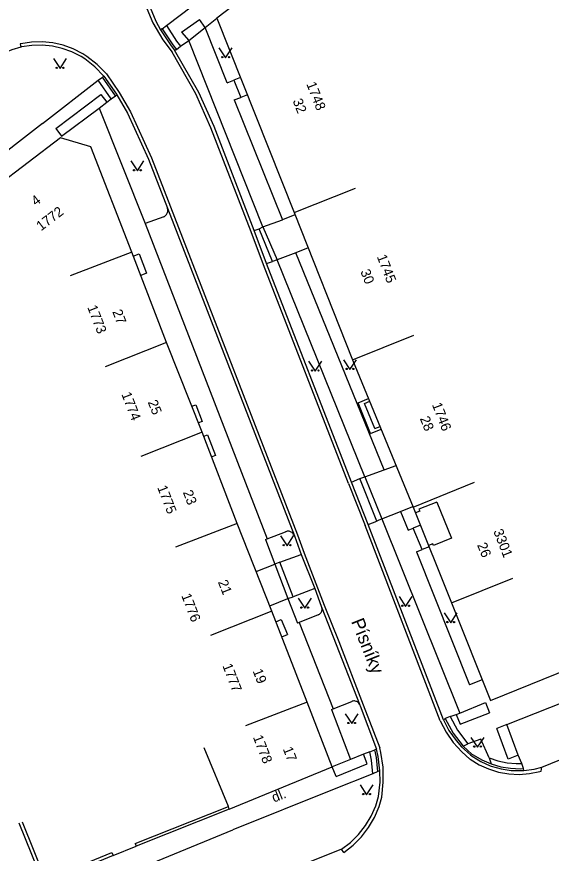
# Model space of a CAD drawing. Extents: x -584400 to -581602, y -1210894 to -1208793.
# Drawn here: x -582510.6 to -582470.2, y -1209323.7 to -1209260.4 of the extents above; entities that cross this region are included whole.
import ezdxf

# ---------------------------------------------------------------- set-up
doc = ezdxf.new("R2010")
doc.units = 0
for name, color, linetype in [('BUDOVY_MĚŘ', 7, 'Continuous'), ('NÁZVY_ULIC_TOK_SMĚR', 7, 'Continuous'), ('POMOC_POPIS', 7, 'Continuous'), ('ROZHRANÍ_PLOCH', 7, 'Continuous'), ('ZN_DOPLŇKOVÉ', 7, 'Continuous'), ('ZN_KULTUR', 7, 'Continuous'), ('Č_POPIS_EVID', 7, 'Continuous')]:
    doc.layers.add(name, color=color, linetype=linetype)

msp = doc.modelspace()

# ---------------------------------------------------------------- linework, layer by layer
at = {"layer": 'BUDOVY_MĚŘ'}
for points in [[(-582488.06, -1209254.83), (-582495.44, -1209260.47), (-582489.61, -1209275.17)], [(-582501.89, -1209278.17), (-582504.99, -1209270.22), (-582507.27, -1209269.53), (-582514.65, -1209275.14), (-582514.53, -1209275.3), (-582511.63, -1209279.12)], [(-582489.61, -1209275.17), (-582484.96, -1209273.33)], [(-582489.61, -1209275.17), (-582485.18, -1209286.32)], [(-582501.89, -1209278.17), (-582506.55, -1209279.97)], [(-582499.25, -1209285.01), (-582501.89, -1209278.17)], [(-582485.18, -1209286.32), (-582480.54, -1209284.47)], [(-582499.25, -1209285.01), (-582503.9, -1209286.86)], [(-582496.55, -1209291.81), (-582499.25, -1209285.01)], [(-582485.18, -1209286.32), (-582480.6, -1209297.48)], [(-582496.55, -1209291.81), (-582501.2, -1209293.65)], [(-582493.9, -1209298.73), (-582496.55, -1209291.81)], [(-582480.6, -1209297.48), (-582475.97, -1209295.58)], [(-582480.6, -1209297.48), (-582477.69, -1209304.72)], [(-582493.9, -1209298.73), (-582498.57, -1209300.52)], [(-582491.29, -1209305.36), (-582493.9, -1209298.73)], [(-582477.69, -1209304.72), (-582474.74, -1209312.12), (-582453.66, -1209303.57), (-582455.54, -1209298.94)], [(-582477.69, -1209304.72), (-582473.05, -1209302.86)], [(-582491.29, -1209305.36), (-582495.94, -1209307.19)], [(-582488.63, -1209312.24), (-582491.29, -1209305.36)], [(-582494.51, -1209320.33), (-582486.72, -1209317.14), (-582488.63, -1209312.24)], [(-582488.63, -1209312.24), (-582493.29, -1209314.04)], [(-582494.51, -1209320.33), (-582494.58, -1209320.15), (-582496.41, -1209315.71)]]:
    msp.add_lwpolyline(points, dxfattribs=at)
at = {"layer": 'ROZHRANÍ_PLOCH'}
for points in [[(-582499.27, -1209261.03), (-582496.35, -1209258.8), (-582488.02, -1209252.37)], [(-582499.98, -1209254.86), (-582500.36, -1209255.51), (-582500.66, -1209256.2), (-582500.86, -1209256.92), (-582500.98, -1209257.67), (-582501, -1209258.42), (-582500.92, -1209259.17), (-582500.87, -1209259.44), (-582500.29, -1209260.81), (-582499.54, -1209262.1), (-582498.84, -1209263.05)], [(-582499.78, -1209254.99), (-582500.08, -1209255.47), (-582500.38, -1209256.12), (-582500.59, -1209256.8), (-582500.72, -1209257.51), (-582500.76, -1209258.23), (-582500.7, -1209258.94), (-582500.63, -1209259.36), (-582500.06, -1209260.7), (-582499.71, -1209261.36)], [(-582498.13, -1209261.54), (-582496.75, -1209260.56)], [(-582496.34, -1209261.18), (-582496.75, -1209260.56)], [(-582496.34, -1209261.18), (-582495.44, -1209260.47)], [(-582499.59, -1209261.27), (-582499.71, -1209261.36)], [(-582499.71, -1209261.36), (-582498.9, -1209262.57), (-582498.64, -1209262.9)], [(-582499.59, -1209261.27), (-582499.27, -1209261.03)], [(-582499.59, -1209261.27), (-582498.78, -1209262.5), (-582498.51, -1209262.84)], [(-582499.27, -1209261.03), (-582498.49, -1209262.22), (-582498.2, -1209262.59)], [(-582497.58, -1209262.15), (-582496.34, -1209261.18)], [(-582494.66, -1209265.37), (-582496.34, -1209261.18)], [(-582498.13, -1209261.54), (-582497.58, -1209262.15)], [(-582510.27, -1209262.67), (-582510.96, -1209262.87), (-582511.43, -1209263.06)], [(-582505.59, -1209263.17), (-582506.31, -1209262.79), (-582507.07, -1209262.52), (-582507.86, -1209262.34), (-582508.66, -1209262.26), (-582509.47, -1209262.28), (-582510.27, -1209262.41), (-582510.33, -1209262.42), (-582510.27, -1209262.67)], [(-582503.99, -1209264.85), (-582504.67, -1209264.16), (-582505.43, -1209263.56), (-582505.71, -1209263.38), (-582506.41, -1209263.02), (-582507.14, -1209262.76), (-582507.89, -1209262.59), (-582508.67, -1209262.51), (-582509.45, -1209262.53), (-582510.22, -1209262.65), (-582510.27, -1209262.67)], [(-582498.51, -1209262.84), (-582498.2, -1209262.59)], [(-582498.2, -1209262.59), (-582497.58, -1209262.15)], [(-582491.96, -1209276.27), (-582497.58, -1209262.15)], [(-582503.8, -1209264.69), (-582504.5, -1209263.98), (-582505.29, -1209263.36), (-582505.58, -1209263.17)], [(-582485.49, -1209295.68), (-582491.93, -1209279.14), (-582492.86, -1209276.63), (-582495.9, -1209268.76), (-582497.03, -1209266.2), (-582498.84, -1209263.05)], [(-582498.64, -1209262.9), (-582498.51, -1209262.84)], [(-582492.62, -1209276.54), (-582495.66, -1209268.68), (-582496.81, -1209266.09), (-582498.64, -1209262.9)], [(-582508.64, -1209268.44), (-582504.42, -1209265.17)], [(-582504.42, -1209265.17), (-582504.09, -1209264.94)], [(-582503.44, -1209266.57), (-582504.42, -1209265.17)], [(-582504.09, -1209264.94), (-582503.99, -1209264.85)], [(-582503.11, -1209266.34), (-582504.09, -1209264.94)], [(-582503.99, -1209264.85), (-582503.04, -1209266.22), (-582503.01, -1209266.27)], [(-582503.8, -1209264.69), (-582502.83, -1209266.09), (-582501.99, -1209267.55), (-582500.4, -1209271.03), (-582498.96, -1209274.75), (-582489.35, -1209299.57), (-582488.84, -1209300.97), (-582487.32, -1209304.89), (-582486.23, -1209307.65), (-582484.37, -1209312.44), (-582483.13, -1209315.71)], [(-582494.66, -1209265.37), (-582494.16, -1209265.16)], [(-582493.66, -1209264.96), (-582494.16, -1209265.16)], [(-582494.16, -1209265.16), (-582493.64, -1209266.47)], [(-582507.64, -1209268.81), (-582504.23, -1209266.24), (-582503.78, -1209266.84)], [(-582503.44, -1209266.57), (-582503.11, -1209266.34)], [(-582503.11, -1209266.34), (-582503.01, -1209266.27)], [(-582503.01, -1209266.27), (-582502.22, -1209267.65), (-582500.62, -1209271.14), (-582499.19, -1209274.85)], [(-582494.13, -1209266.66), (-582493.64, -1209266.47)], [(-582493.14, -1209266.27), (-582493.64, -1209266.47)], [(-582504.36, -1209267.27), (-582503.78, -1209266.84)], [(-582503.78, -1209266.84), (-582503.44, -1209266.57)], [(-582494.13, -1209266.66), (-582490.48, -1209275.73)], [(-582507.64, -1209268.81), (-582507.2, -1209269.4), (-582504.36, -1209267.27)], [(-582504.36, -1209267.27), (-582500.87, -1209276.01)], [(-582508.64, -1209268.44), (-582513.1, -1209271.91)], [(-582499.46, -1209275.5), (-582499.41, -1209275.47), (-582499.35, -1209275.44), (-582499.31, -1209275.39), (-582499.26, -1209275.34), (-582499.23, -1209275.29), (-582499.2, -1209275.23), (-582499.18, -1209275.17), (-582499.16, -1209275.11), (-582499.16, -1209275.04), (-582499.16, -1209274.98), (-582499.19, -1209274.85)], [(-582499.19, -1209274.85), (-582489.58, -1209299.65)], [(-582499.46, -1209275.5), (-582500.87, -1209276.01)], [(-582491.96, -1209276.27), (-582490.48, -1209275.73)], [(-582489.54, -1209275.35), (-582490.48, -1209275.73)], [(-582500.87, -1209276.01), (-582491.64, -1209299.88)], [(-582492.62, -1209276.54), (-582492.26, -1209276.42)], [(-582491.69, -1209279.05), (-582492.62, -1209276.54)], [(-582490.88, -1209278.77), (-582491.23, -1209278.88), (-582492.26, -1209276.42), (-582491.96, -1209276.27)], [(-582491.96, -1209276.27), (-582490.88, -1209278.77)], [(-582488.55, -1209277.85), (-582489.47, -1209278.22)], [(-582501.77, -1209278.48), (-582501.32, -1209278.31), (-582500.76, -1209279.76), (-582501.21, -1209279.94)], [(-582489.47, -1209278.22), (-582490.88, -1209278.77)], [(-582482.79, -1209294.66), (-582489.47, -1209278.22)], [(-582491.69, -1209279.05), (-582491.23, -1209278.88)], [(-582485.26, -1209295.59), (-582491.69, -1209279.05)], [(-582484.26, -1209295.19), (-582490.88, -1209278.77)], [(-582483.82, -1209291.9), (-582484.77, -1209289.58), (-582483.98, -1209289.25)], [(-582497.33, -1209289.85), (-582497.05, -1209289.73), (-582496.55, -1209291), (-582496.83, -1209291.11)], [(-582483.5, -1209291.54), (-582484.28, -1209289.64), (-582483.88, -1209289.47)], [(-582483.82, -1209291.9), (-582483.02, -1209291.57)], [(-582483.5, -1209291.54), (-582483.1, -1209291.38)], [(-582496.43, -1209292.12), (-582496.15, -1209292.02), (-582495.56, -1209293.56), (-582495.84, -1209293.67)], [(-582484.26, -1209295.19), (-582482.79, -1209294.66)], [(-582482.79, -1209294.66), (-582481.89, -1209294.34)], [(-582485.26, -1209295.59), (-582484.63, -1209295.32)], [(-582484, -1209298.79), (-582485.26, -1209295.59)], [(-582482.97, -1209298.37), (-582483.35, -1209298.53), (-582484.63, -1209295.32), (-582484.26, -1209295.19)], [(-582484.26, -1209295.19), (-582482.97, -1209298.37)], [(-582485.49, -1209295.68), (-582484.23, -1209298.88)], [(-582481.55, -1209297.81), (-582480.62, -1209297.43)], [(-582478.81, -1209297.1), (-582480.16, -1209297.64), (-582480.1, -1209297.78), (-582480.43, -1209297.91)], [(-582478.81, -1209297.1), (-582477.71, -1209299.84), (-582479.05, -1209300.38), (-582479.11, -1209300.25), (-582479.44, -1209300.38)], [(-582482.97, -1209298.37), (-582481.55, -1209297.81)], [(-582481.55, -1209297.81), (-582480.99, -1209299.23), (-582480.59, -1209299.06)], [(-582484, -1209298.79), (-582483.35, -1209298.53)], [(-582482.97, -1209298.37), (-582477.08, -1209313.08)], [(-582491.64, -1209299.88), (-582490.25, -1209299.35)], [(-582489.58, -1209299.65), (-582489.64, -1209299.54), (-582489.67, -1209299.49), (-582489.72, -1209299.44), (-582489.76, -1209299.4), (-582489.82, -1209299.37), (-582489.87, -1209299.34), (-582489.93, -1209299.32), (-582489.99, -1209299.31), (-582490.06, -1209299.31), (-582490.12, -1209299.31), (-582490.18, -1209299.33), (-582490.24, -1209299.35), (-582490.25, -1209299.35)], [(-582478.55, -1209313.66), (-582484.23, -1209298.88)], [(-582478.31, -1209313.57), (-582484, -1209298.79)], [(-582480.05, -1209298.85), (-582480.59, -1209299.06)], [(-582479.93, -1209300.69), (-582480.59, -1209299.06)], [(-582491.78, -1209299.93), (-582491.64, -1209299.88)], [(-582491.78, -1209299.93), (-582491.06, -1209301.79)], [(-582489.58, -1209299.65), (-582489.08, -1209301.06)], [(-582479.4, -1209300.48), (-582479.93, -1209300.69)], [(-582490.69, -1209301.64), (-582489.08, -1209301.06)], [(-582489.08, -1209301.06), (-582488.05, -1209303.64)], [(-582480.36, -1209300.87), (-582479.93, -1209300.69)], [(-582480.36, -1209300.87), (-582476.34, -1209310.93)], [(-582492.48, -1209302.35), (-582491.06, -1209301.79)], [(-582490.08, -1209304.4), (-582489.67, -1209304.26), (-582490.69, -1209301.64), (-582491.06, -1209301.79)], [(-582491.06, -1209301.79), (-582490.08, -1209304.4)], [(-582488.05, -1209303.64), (-582489.67, -1209304.26)], [(-582488.05, -1209303.64), (-582487.55, -1209304.98)], [(-582491.45, -1209304.94), (-582490.08, -1209304.4)], [(-582490.08, -1209304.4), (-582489.35, -1209306.26)], [(-582487.79, -1209305.63), (-582487.74, -1209305.61), (-582487.69, -1209305.58), (-582487.64, -1209305.54), (-582487.6, -1209305.5), (-582487.57, -1209305.46), (-582487.54, -1209305.41), (-582487.52, -1209305.36), (-582487.5, -1209305.3), (-582487.49, -1209305.25), (-582487.49, -1209305.19), (-582487.51, -1209305.09)], [(-582487.55, -1209304.98), (-582487.51, -1209305.09), (-582484.66, -1209312.39), (-582484.63, -1209312.47), (-582484.61, -1209312.52)], [(-582487.79, -1209305.63), (-582489.22, -1209306.2)], [(-582490.98, -1209306.16), (-582490.59, -1209305.99), (-582490.11, -1209307.11)], [(-582489.22, -1209306.2), (-582489.35, -1209306.26)], [(-582489.22, -1209306.2), (-582486.66, -1209312.74)], [(-582490.54, -1209307.3), (-582490.11, -1209307.11)], [(-582475.37, -1209310.55), (-582476.34, -1209310.93)], [(-582473.52, -1209313.94), (-582464.97, -1209310.56)], [(-582486.66, -1209312.74), (-582485.25, -1209312.18)], [(-582484.66, -1209312.39), (-582484.72, -1209312.31), (-582484.76, -1209312.27), (-582484.81, -1209312.23), (-582484.86, -1209312.2), (-582484.92, -1209312.18), (-582484.98, -1209312.16), (-582485.04, -1209312.15), (-582485.1, -1209312.15), (-582485.16, -1209312.16), (-582485.22, -1209312.17), (-582485.25, -1209312.18)], [(-582484.61, -1209312.52), (-582483.37, -1209315.8)], [(-582477.08, -1209313.08), (-582475.13, -1209312.28), (-582474.83, -1209313.05)], [(-582470.86, -1209317.16), (-582461.22, -1209313.22), (-582458.84, -1209312.26)], [(-582486.78, -1209312.79), (-582486.66, -1209312.74)], [(-582486.78, -1209312.79), (-582485.35, -1209316.57)], [(-582477.81, -1209313.34), (-582477.34, -1209313.18)], [(-582477.34, -1209313.18), (-582477.05, -1209313.9), (-582474.83, -1209313.05)], [(-582477.34, -1209313.18), (-582477.08, -1209313.08)], [(-582478.55, -1209313.66), (-582478.11, -1209314.51), (-582477.57, -1209315.29), (-582476.93, -1209316), (-582476.31, -1209316.55)], [(-582478.31, -1209313.57), (-582478.17, -1209313.49)], [(-582478.31, -1209313.57), (-582477.89, -1209314.38), (-582477.36, -1209315.14), (-582476.94, -1209315.62), (-582476.26, -1209316.24), (-582476.14, -1209316.34), (-582475.48, -1209316.74), (-582474.77, -1209317.05), (-582474.69, -1209317.08), (-582473.95, -1209317.29), (-582473.18, -1209317.41), (-582472.4, -1209317.42), (-582472.22, -1209317.41)], [(-582477.81, -1209313.34), (-582478.17, -1209313.49)], [(-582478.17, -1209313.49), (-582477.57, -1209314.59), (-582476.82, -1209315.57)], [(-582477.81, -1209313.34), (-582477.25, -1209314.35), (-582476.46, -1209315.39)], [(-582473.52, -1209313.94), (-582474.28, -1209314.24)], [(-582472.66, -1209316.25), (-582473.52, -1209313.94)], [(-582472.66, -1209316.25), (-582473.42, -1209316.55), (-582474.28, -1209314.24)], [(-582474.86, -1209316.45), (-582475.47, -1209315.04), (-582476.46, -1209315.39)], [(-582485.84, -1209323.61), (-582485.14, -1209323.07), (-582484.52, -1209322.44), (-582483.98, -1209321.73), (-582483.53, -1209320.97), (-582483.18, -1209320.15), (-582482.97, -1209319.43), (-582482.86, -1209318.3), (-582482.88, -1209317.17), (-582483.05, -1209316.04), (-582483.13, -1209315.71)], [(-582483.88, -1209316), (-582483.51, -1209315.85)], [(-582483.37, -1209315.8), (-582483.51, -1209315.85)], [(-582483.26, -1209317.5), (-582483.38, -1209316.43), (-582483.51, -1209315.85)], [(-582483.11, -1209317.44), (-582483.24, -1209316.35), (-582483.37, -1209315.8)], [(-582476.82, -1209315.57), (-582476.46, -1209315.39)], [(-582476.82, -1209315.57), (-582476.15, -1209316.18), (-582476.07, -1209316.24), (-582475.41, -1209316.62), (-582474.71, -1209316.92)], [(-582486.42, -1209317.86), (-582484.07, -1209316.9), (-582484.36, -1209316.19)], [(-582484.36, -1209316.19), (-582485.35, -1209316.57)], [(-582483.88, -1209316), (-582484.36, -1209316.19)], [(-582483.65, -1209317.66), (-582483.75, -1209316.64), (-582483.88, -1209316)], [(-582474.86, -1209316.45), (-582474.71, -1209316.92)], [(-582474.86, -1209316.45), (-582474.2, -1209316.68), (-582473.5, -1209316.83), (-582472.8, -1209316.89), (-582472.39, -1209316.88)], [(-582472.39, -1209316.88), (-582472.66, -1209316.25)], [(-582485.35, -1209316.57), (-582486.72, -1209317.14)], [(-582476.3, -1209316.56), (-582475.62, -1209316.98), (-582474.9, -1209317.3), (-582474.15, -1209317.54), (-582473.37, -1209317.67), (-582472.58, -1209317.71), (-582471.79, -1209317.65), (-582471.02, -1209317.49), (-582470.93, -1209317.46), (-582470.86, -1209317.16)], [(-582474.71, -1209316.92), (-582473.98, -1209317.13), (-582473.24, -1209317.25), (-582472.48, -1209317.28), (-582472.26, -1209317.27), (-582472.39, -1209316.88)], [(-582483.65, -1209317.66), (-582486.7, -1209318.89), (-582494.23, -1209321.9)], [(-582486.42, -1209317.86), (-582486.72, -1209317.14)], [(-582486.03, -1209323.37), (-582485.35, -1209322.86), (-582484.74, -1209322.26), (-582484.21, -1209321.59), (-582483.77, -1209320.86), (-582483.43, -1209320.08), (-582483.22, -1209319.39), (-582483.1, -1209318.3), (-582483.11, -1209317.44)], [(-582483.26, -1209317.5), (-582483.65, -1209317.66)], [(-582483.11, -1209317.44), (-582483.26, -1209317.5)], [(-582472.22, -1209317.41), (-582472.26, -1209317.27)], [(-582472.22, -1209317.41), (-582471.45, -1209317.31), (-582470.86, -1209317.16)], [(-582530.81, -1209337.16), (-582516.75, -1209331.17), (-582494.23, -1209321.9)], [(-582486.03, -1209323.37), (-582498.34, -1209328.31)], [(-582485.84, -1209323.61), (-582486.03, -1209323.37)]]:
    msp.add_lwpolyline(points, dxfattribs=at)
at = {"layer": 'ZN_DOPLŇKOVÉ'}
for points in [[(-582501.62, -1209322.95), (-582494.58, -1209320.15)], [(-582494.51, -1209320.33), (-582501.54, -1209323.13)], [(-582503.4, -1209323.62), (-582503.3, -1209323.85), (-582508.53, -1209326.02), (-582510.41, -1209321.39)], [(-582510.18, -1209321.3), (-582508.4, -1209325.7), (-582503.4, -1209323.62)], [(-582503.3, -1209323.85), (-582501.54, -1209323.13)], [(-582501.62, -1209322.95), (-582501.54, -1209323.13)]]:
    msp.add_lwpolyline(points, dxfattribs=at)
at = {"layer": 'ZN_KULTUR'}
for points in [[(-582495.29, -1209262.72), (-582494.79, -1209263.47), (-582494.29, -1209262.72)], [(-582507.81, -1209263.53), (-582507.31, -1209264.28), (-582506.81, -1209263.53)], [(-582501.96, -1209271.28), (-582501.46, -1209272.03), (-582500.96, -1209271.28)], [(-582488.51, -1209286.44), (-582488.01, -1209287.19), (-582487.51, -1209286.44)], [(-582485.88, -1209286.32), (-582485.38, -1209287.07), (-582484.88, -1209286.32)], [(-582490.64, -1209299.66), (-582490.14, -1209300.41), (-582489.64, -1209299.66)], [(-582489.3, -1209304.38), (-582488.8, -1209305.13), (-582488.3, -1209304.38)], [(-582481.67, -1209304.24), (-582481.17, -1209304.99), (-582480.67, -1209304.24)], [(-582478.26, -1209305.48), (-582477.76, -1209306.23), (-582477.26, -1209305.48)], [(-582485.75, -1209313.12), (-582485.25, -1209313.87), (-582484.75, -1209313.12)], [(-582476.23, -1209314.91), (-582475.73, -1209315.66), (-582475.23, -1209314.91)], [(-582484.62, -1209318.5), (-582484.12, -1209319.25), (-582483.62, -1209318.5)]]:
    msp.add_lwpolyline(points, dxfattribs=at)
for centre in [(-582495.04, -1209263.42), (-582494.54, -1209263.42), (-582507.56, -1209264.23), (-582507.06, -1209264.23), (-582501.71, -1209271.98), (-582501.21, -1209271.98), (-582488.26, -1209287.14), (-582487.76, -1209287.14), (-582485.63, -1209287.02), (-582485.13, -1209287.02), (-582490.39, -1209300.36), (-582489.89, -1209300.36), (-582489.05, -1209305.08), (-582488.55, -1209305.08), (-582481.42, -1209304.94), (-582480.92, -1209304.94), (-582478.01, -1209306.18), (-582477.51, -1209306.18), (-582485.5, -1209313.82), (-582485, -1209313.82), (-582475.98, -1209315.61), (-582475.48, -1209315.61), (-582484.37, -1209319.2), (-582483.87, -1209319.2)]:
    msp.add_circle(centre, 0.05, dxfattribs=at)

# ---------------------------------------------------------------- texts
at = {"layer": 'NÁZVY_ULIC_TOK_SMĚR'}
msp.add_text('Písníky', height=1, rotation=291.73315, dxfattribs=at).set_placement((-582485.31, -1209306.13))
at = {"layer": 'POMOC_POPIS'}
msp.add_text('dl.', height=0.75, rotation=21.92555, dxfattribs=at).set_placement((-582491.12, -1209319.85))
at = {"layer": 'Č_POPIS_EVID'}
for s, rotation, p in [('1748', 291.29925, (-582488.69, -1209265.45)), ('32', 291.60836, (-582489.73, -1209266.72)), ('4', 37.22186, (-582509.14, -1209274.72)), ('1772', 37.24077, (-582508.75, -1209276.61)), ('1745', 291.29925, (-582483.36, -1209278.52)), ('30', 291.68078, (-582484.61, -1209279.64)), ('1773', 291.27289, (-582505.26, -1209282.35)), ('27', 291.07007, (-582503.37, -1209282.68)), ('1774', 291.29925, (-582502.68, -1209288.93)), ('25', 291.67763, (-582500.69, -1209289.53)), ('1746', 291.29925, (-582479.19, -1209289.72)), ('28', 292.33235, (-582480.11, -1209290.77)), ('1775', 291.29925, (-582499.97, -1209295.99)), ('23', 290.94321, (-582498.03, -1209296.35)), ('3301', 291.29925, (-582474.55, -1209299.3)), ('26', 292.33235, (-582475.78, -1209300.34)), ('21', 291.55651, (-582495.38, -1209303.15)), ('1776', 291.0876, (-582498.15, -1209304.17)), ('1777', 291.29925, (-582495.04, -1209309.48)), ('19', 291.12226, (-582492.75, -1209309.88)), ('1778', 291.29925, (-582492.73, -1209314.89)), ('17', 291.31145, (-582490.47, -1209315.78))]:
    msp.add_text(s, height=0.75, rotation=rotation, dxfattribs=at).set_placement(p)

doc.saveas('drawing.dxf')
